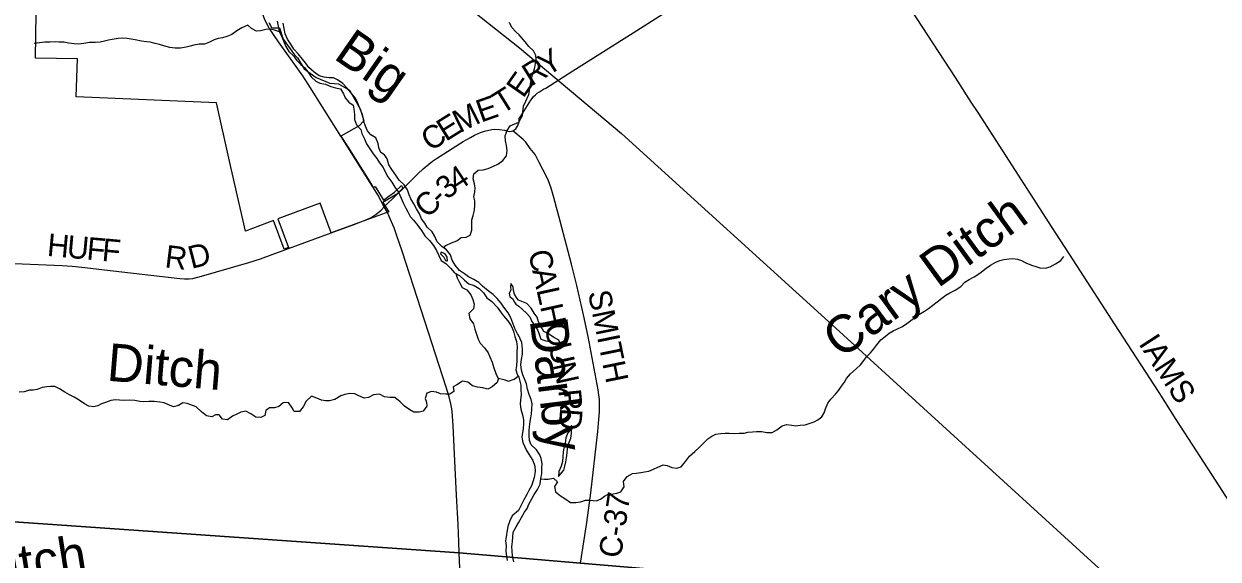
# Model space of a CAD drawing. Extents: x 114843 to 284848, y 317643 to 566895.
# Drawn here: x 129491 to 145352, y 429067 to 436168 of the extents above; entities that cross this region are included whole.
import ezdxf

# ---------------------------------------------------------------- set-up
doc = ezdxf.new("R2010")
doc.units = 0
for name, color, linetype in [('GM_X_Corporation', 7, 'Continuous'), ('GM_X_County_Road', 7, 'Continuous'), ('GM_X_County_Road_Text', 7, 'Continuous'), ('GM_X_Major_River', 7, 'Continuous'), ('GM_X_Major_River_Text', 7, 'Continuous'), ('GM_X_Minor_Lake', 7, 'Continuous'), ('GM_X_Minor_River', 7, 'Continuous'), ('GM_X_Minor_River_Text', 7, 'Continuous'), ('GM_X_Rail_Line', 7, 'Continuous'), ('GM_X_Township', 7, 'Continuous')]:
    doc.layers.add(name, color=color, linetype=linetype)

msp = doc.modelspace()

# ---------------------------------------------------------------- linework, layer by layer
at = {"layer": 'GM_X_Corporation'}
msp.add_lwpolyline([(132742, 436189), (132753, 436168), (132765, 436146), (132777, 436125), (132783, 436114), (132887, 436114), (132933, 435967), (133083, 435756), (133124, 435719), (133214, 435574), (133372, 435455), (133555, 435383), (133612, 435379), (133668, 435374), (133815, 435287), (133959, 435042), (134006, 434883), (133942, 434814), (133702, 434679), (133794, 434537), (134086, 434072), (134132, 433997), (134156, 434010), (134267, 433830), (134340, 433882), (134413, 433934), (134506, 434023), (134526, 433989), (134443, 433908), (134256, 433800), (134338, 433675), (134046, 433568), (133862, 433503), (133572, 433396), (133424, 433790), (132862, 433580), (133004, 433201), (132947, 433181), (132806, 433559), (132433, 433420), (132223, 434346), (132048, 435119), (130187, 435201), (130201, 435705), (129645, 435715), (129656, 436310)], dxfattribs=at)
at = {"layer": 'GM_X_County_Road'}
for p, q in [((134444, 433905), (134527, 433986)), ((134278, 433743), (134444, 433905)), ((134319, 433665), (134278, 433743))]:
    msp.add_line(p, q, dxfattribs=at)
for points in [[(136091, 434943), (136137, 435014), (136225, 435158), (136240, 435179), (136261, 435204), (136287, 435229), (136310, 435248), (136337, 435267), (136393, 435301), (136423, 435314), (136781, 435544), (137584, 436051), (138301, 436511), (138882, 436878), (139987, 437580), (140203, 437715), (140294, 437768), (140358, 437803)], [(146567, 428190), (146545, 428225), (146526, 428251), (146331, 428554), (145936, 429157), (145721, 429491), (145366, 430037), (145064, 430505), (144797, 430918), (144567, 431276), (144032, 432101), (143429, 433037), (143149, 433468), (142166, 434991), (142073, 435132), (141863, 435459), (141131, 436585), (140458, 437632), (140407, 437716), (140358, 437803)], [(132752, 436108), (132749, 436113), (132714, 436180), (132688, 436235), (132665, 436292)], [(133704, 434675), (133701, 434679), (133483, 435023), (133266, 435370), (133194, 435478), (132871, 435932), (132797, 436039), (132761, 436094), (132752, 436108)], [(135984, 434751), (136023, 434774), (136049, 434821), (136070, 434867), (136070, 434882), (136067, 434901), (136071, 434912), (136091, 434943)], [(134527, 433986), (134722, 434177), (134794, 434244), (134867, 434307), (134918, 434348), (134972, 434384), (135326, 434609), (135422, 434661), (135475, 434691), (135554, 434729), (135607, 434743), (135707, 434765), (135742, 434771), (135807, 434767), (135872, 434758), (135902, 434748), (135946, 434742), (135967, 434745), (135984, 434751)], [(134133, 433994), (134087, 434069), (133795, 434534), (133704, 434675)], [(136336, 434330), (136280, 434436), (136216, 434513), (136158, 434599), (136124, 434634), (135984, 434751)], [(136883, 429013), (136964, 429521), (136996, 429749), (137020, 429944), (137112, 430758), (137127, 430921), (137134, 431019), (137136, 431085), (137136, 431133), (137134, 431183), (137128, 431248), (137119, 431313), (136984, 432021), (136923, 432310), (136836, 432696), (136764, 432979), (136612, 433549), (136529, 433866), (136494, 433990), (136459, 434084), (136432, 434144), (136336, 434330)], [(134278, 433743), (134190, 433902), (134133, 433994)], [(134105, 433601), (134152, 433630), (134186, 433656), (134236, 433698), (134278, 433743)], [(135273, 429149), (135268, 429295), (135258, 429524), (135237, 429917), (135221, 430276), (135193, 430833), (135184, 430963), (135178, 431029), (135174, 431061), (135161, 431125), (135138, 431221), (135100, 431346), (134769, 432374), (134515, 433152), (134441, 433369), (134407, 433461), (134343, 433612), (134319, 433665)], [(133573, 433394), (133864, 433500), (134047, 433571), (134105, 433601)], [(128825, 433010), (130001, 432962), (130132, 432954), (130262, 432942), (130678, 432892), (131560, 432792), (131625, 432787), (131686, 432786), (131734, 432792), (131849, 432820), (132477, 433004), (132633, 433053), (132788, 433107), (133573, 433394)], [(135377, 426987), (135356, 427102), (135342, 427192), (135334, 427265), (135327, 427363), (135312, 427723), (135306, 428116), (135293, 428640), (135273, 429149)]]:
    msp.add_lwpolyline(points, dxfattribs=at)
at = {"layer": 'GM_X_Major_River'}
for points in [[(132855, 436203), (132867, 436137), (132882, 436070), (132912, 436006), (132938, 435942), (132972, 435869), (133011, 435801), (133077, 435739), (133113, 435689), (133169, 435630), (133223, 435584), (133261, 435532), (133307, 435467), (133370, 435409), (133422, 435381), (133496, 435368)], [(133603, 435454), (133539, 435454), (133477, 435461), (133411, 435479), (133347, 435527), (133275, 435588), (133229, 435650), (133193, 435702), (133134, 435771), (133078, 435835), (133036, 435899), (132990, 435968), (132960, 436036), (132947, 436108), (132933, 436176)], [(136062, 432036), (136045, 432057), (136013, 432126), (135985, 432198), (135956, 432266), (135922, 432336), (135864, 432411), (135832, 432461), (135778, 432525), (135724, 432578), (135657, 432628), (135583, 432690), (135531, 432739), (135469, 432775), (135395, 432813), (135341, 432850), (135275, 432896), (135217, 432966), (135178, 433035), (135156, 433103), (135104, 433171), (135040, 433216), (134982, 433278), (134944, 433358), (134915, 433409), (134847, 433471), (134817, 433523), (134773, 433582), (134743, 433650), (134704, 433714), (134668, 433780), (134632, 433845), (134610, 433901), (134584, 433967), (134541, 434033), (134477, 434096), (134429, 434162), (134377, 434235), (134337, 434299), (134314, 434377), (134282, 434429), (134230, 434462), (134206, 434524), (134196, 434582), (134165, 434658), (134101, 434695), (134053, 434749), (134027, 434813), (134007, 434873), (133997, 434926), (133984, 434976), (133950, 435060), (133920, 435132), (133890, 435189), (133835, 435257), (133781, 435321), (133727, 435376), (133657, 435428), (133603, 435454)], [(133496, 435368), (133566, 435338), (133630, 435320), (133697, 435308), (133736, 435241), (133758, 435189), (133806, 435131), (133866, 435088), (133874, 435038), (133881, 434966), (133881, 434898), (133909, 434828), (133965, 434765), (133981, 434715), (134014, 434645), (134040, 434577), (134086, 434512), (134128, 434446), (134177, 434382), (134213, 434327), (134261, 434261), (134287, 434205), (134323, 434138), (134379, 434070), (134416, 434002), (134468, 433937), (134502, 433857), (134530, 433793), (134565, 433725), (134589, 433674), (134621, 433612), (134665, 433562), (134725, 433493), (134770, 433425), (134818, 433357), (134876, 433296), (134930, 433226), (134970, 433160), (135003, 433096), (135033, 433027), (135097, 432987), (135159, 432925), (135209, 432866), (135275, 432832), (135341, 432767), (135399, 432721), (135471, 432697), (135539, 432659), (135596, 432598), (135638, 432532), (135706, 432483), (135776, 432409), (135820, 432349), (135860, 432296), (135919, 432228), (135963, 432160), (135993, 432092), (136011, 432019), (136032, 431955), (136044, 431883), (136038, 431809), (136038, 431759), (136039, 431706), (136035, 431630), (136025, 431578), (136047, 431508), (136063, 431480)], [(135032, 433138), (135022, 433117), (135067, 433071), (135091, 433027), (135105, 433026)], [(135105, 433026), (135115, 433025), (135112, 433071), (135090, 433107), (135062, 433127), (135032, 433138)], [(136061, 429549), (136141, 429690), (136173, 429740), (136199, 429796), (136239, 429867), (136269, 429925), (136312, 429990), (136346, 430060), (136358, 430136), (136370, 430200), (136371, 430271), (136373, 430335), (136359, 430401), (136343, 430451), (136298, 430517), (136230, 430585), (136208, 430641), (136203, 430707), (136203, 430768), (136207, 430824), (136217, 430892), (136225, 430942), (136232, 430994), (136238, 431055), (136240, 431125), (136230, 431185), (136203, 431253), (136179, 431323), (136165, 431391), (136139, 431460), (136116, 431514), (136100, 431574), (136090, 431648), (136101, 431716), (136111, 431788), (136115, 431853), (136104, 431943), (136062, 432036)], [(136063, 431480), (136090, 431374), (136089, 431317), (136097, 431245), (136088, 431178), (136080, 431122), (136092, 431058), (136114, 430982), (136125, 430914), (136125, 430864), (136121, 430797), (136113, 430747), (136103, 430685), (136118, 430615), (136144, 430557), (136168, 430507), (136249, 430375), (136277, 430302), (136281, 430228), (136266, 430150), (136252, 430092), (136232, 430041), (136196, 429979), (136172, 429925), (136129, 429854), (136061, 429713)], [(136061, 429713), (135975, 429641), (135944, 429575), (135918, 429499), (135908, 429449), (135895, 429363), (135889, 429311), (135895, 429243), (135892, 429172), (135902, 429104), (135910, 429050)], [(135998, 429032), (135982, 429106), (135977, 429176), (135973, 429228), (135981, 429300), (135985, 429360), (135990, 429425), (136028, 429495), (136061, 429549)]]:
    msp.add_lwpolyline(points, dxfattribs=at)
at = {"layer": 'GM_X_Minor_Lake'}
for points in [[(136062, 432503), (136039, 432530), (136005, 432581), (135995, 432629), (135989, 432679), (135957, 432723), (135955, 432679), (135959, 432637), (135935, 432595), (135947, 432549), (135981, 432525), (136009, 432478), (136026, 432448), (136063, 432425)], [(136063, 432425), (136165, 432332), (136209, 432280), (136236, 432218), (136288, 432152), (136318, 432102), (136336, 432050), (136355, 431984), (136425, 431964), (136475, 431952), (136551, 431917), (136623, 431905), (136595, 431973), (136527, 432013), (136461, 432051), (136398, 432087), (136360, 432149), (136324, 432213), (136310, 432279), (136267, 432331), (136229, 432395), (136171, 432457), (136062, 432503)], [(136590, 430161), (136660, 430248), (136676, 430300), (136689, 430358), (136697, 430410), (136707, 430475), (136709, 430539), (136730, 430607), (136754, 430673), (136762, 430732), (136766, 430798), (136735, 430765)], [(136735, 430765), (136714, 430744), (136690, 430675), (136678, 430607), (136663, 430539), (136653, 430488), (136647, 430418), (136643, 430362), (136625, 430300), (136594, 430231), (136590, 430161)]]:
    msp.add_lwpolyline(points, dxfattribs=at)
at = {"layer": 'GM_X_Minor_River'}
for points in [[(136068, 436025), (136025, 436063), (135972, 436122), (135942, 436188)], [(132885, 436065), (132820, 436087), (132768, 436099), (132704, 436093), (132632, 436075), (132580, 436073), (132516, 436106), (132464, 436150), (132386, 436116), (132320, 436076), (132253, 436028), (132187, 436003), (132129, 435983), (132069, 435975), (132019, 435959), (131956, 435927), (131890, 435899), (131818, 435898), (131750, 435888), (131700, 435872), (131648, 435858), (131571, 435846), (131499, 435847), (131429, 435855), (131361, 435873), (131291, 435895), (131235, 435908), (131169, 435926), (131119, 435930), (131051, 435938), (130969, 435959), (130917, 435965), (130863, 435973), (130803, 435981), (130741, 435974), (130664, 435962), (130614, 435952), (130560, 435938), (130502, 435926), (130436, 435921), (130364, 435921), (130286, 435909), (130215, 435901), (130157, 435903), (130085, 435914), (130027, 435928), (129961, 435928), (129911, 435930), (129837, 435927), (129767, 435927), (129697, 435915), (129629, 435907)], [(136065, 434865), (136115, 434951), (136126, 435077), (136158, 435143), (136198, 435230), (136206, 435280), (136216, 435340), (136227, 435416), (136245, 435487), (136265, 435541), (136279, 435591), (136286, 435641), (136296, 435695), (136292, 435747), (136258, 435812), (136199, 435867), (136149, 435931), (136068, 436025)], [(135068, 433196), (135094, 433230), (135168, 433263), (135239, 433289), (135297, 433333), (135367, 433337), (135417, 433365), (135442, 433433), (135442, 433567), (135456, 433625), (135477, 433695), (135481, 433765), (135479, 433820), (135465, 433872), (135482, 433942), (135484, 433994), (135476, 434046), (135458, 434114), (135465, 434181), (135523, 434228), (135591, 434230), (135659, 434248), (135728, 434282), (135786, 434306), (135850, 434358), (135902, 434418), (135909, 434488), (135901, 434554), (135889, 434616), (135883, 434684), (135908, 434756), (135948, 434816), (136065, 434865)], [(141858, 432634), (141936, 432684), (141990, 432743), (142046, 432775), (142112, 432812), (142188, 432862), (142273, 432927), (142327, 432965), (142401, 433007), (142455, 433030), (142505, 433044), (142575, 433052), (142627, 433056), (142687, 433045), (142740, 433027), (142798, 432997), (142874, 432967), (142930, 432951), (142984, 432933), (143054, 432926), (143122, 432944), (143194, 432984), (143262, 433031), (143304, 433081)], [(135226, 432857), (135247, 432800), (135276, 432736), (135314, 432671), (135374, 432639), (135426, 432575), (135454, 432510), (135472, 432450), (135461, 432386), (135401, 432326), (135415, 432254), (135462, 432188), (135482, 432117), (135504, 432051), (135524, 431983), (135552, 431933), (135609, 431870), (135655, 431802), (135681, 431750), (135711, 431679), (135728, 431617), (135764, 431517), (135792, 431467), (135864, 431452), (135928, 431428), (136004, 431453), (136054, 431496)], [(136357, 430134), (136404, 430126), (136454, 430127), (136524, 430139), (136578, 430093), (136536, 430031), (136553, 429960), (136617, 429908), (136677, 429869), (136751, 429819), (136820, 429819), (136884, 429827), (136952, 429850), (137012, 429848), (137090, 429838), (137148, 429864), (137202, 429903), (137252, 429927), (137316, 429935), (137366, 429942), (137420, 429960), (137463, 430026), (137453, 430096), (137503, 430161), (137575, 430203), (137625, 430207), (137683, 430214), (137735, 430224), (137789, 430234), (137855, 430261), (137909, 430287), (137981, 430319), (138035, 430309), (138095, 430284), (138165, 430274), (138219, 430292), (138277, 430363), (138333, 430433), (138403, 430493), (138465, 430550), (138522, 430608), (138576, 430661), (138628, 430699), (138680, 430725), (138746, 430734), (138804, 430738), (138858, 430738), (138926, 430732), (138990, 430737), (139056, 430739), (139106, 430749), (139166, 430755), (139219, 430760), (139291, 430758), (139359, 430746), (139429, 430746), (139493, 430783), (139563, 430835), (139623, 430851), (139691, 430844), (139741, 430836), (139801, 430842), (139869, 430850), (139933, 430871), (139987, 430889), (140037, 430913), (140089, 430956), (140121, 431008), (140138, 431062), (140168, 431135), (140208, 431191), (140272, 431257), (140316, 431308), (140349, 431360), (140389, 431414), (140417, 431465), (140469, 431523), (140543, 431593), (140601, 431646), (140646, 431700), (140688, 431755), (140734, 431805), (140778, 431857), (140818, 431912), (140874, 431976), (140931, 432022), (140981, 432063), (141037, 432097), (141087, 432117), (141161, 432152), (141219, 432194), (141307, 432259), (141375, 432311), (141453, 432355), (141505, 432392), (141565, 432438), (141620, 432481), (141682, 432529), (141736, 432569), (141790, 432598), (141858, 432634)], [(135795, 431466), (135776, 431409), (135709, 431353), (135651, 431323), (135587, 431341), (135517, 431349), (135449, 431364), (135387, 431414), (135317, 431426), (135243, 431380), (135191, 431354), (135200, 431290), (135146, 431254), (135094, 431255), (135026, 431261), (134970, 431281), (134904, 431291), (134844, 431269), (134819, 431199), (134837, 431147), (134841, 431097), (134793, 431031), (134742, 431017), (134672, 431017), (134616, 431046), (134544, 431098), (134487, 431154), (134417, 431209), (134351, 431211), (134279, 431221), (134215, 431254), (134136, 431248), (134066, 431210), (134010, 431204), (133940, 431235), (133888, 431259), (133818, 431263), (133752, 431251), (133700, 431235), (133619, 431184), (133549, 431168), (133497, 431168), (133445, 431174), (133381, 431204), (133311, 431229), (133241, 431161), (133198, 431089), (133152, 431025), (133080, 431025), (133052, 431075), (133004, 431144), (132936, 431140), (132878, 431092), (132818, 431072), (132755, 431072), (132703, 431040), (132691, 430972), (132639, 430944), (132573, 430951), (132505, 430995), (132439, 431029), (132373, 431018), (132320, 430988), (132260, 430964), (132196, 430916), (132130, 430922), (132086, 430982), (132036, 430979), (131986, 430953), (131918, 430967), (131848, 431023), (131778, 431088), (131710, 431112), (131658, 431132), (131604, 431139), (131546, 431107), (131480, 431087), (131404, 431117), (131352, 431139), (131295, 431150), (131223, 431160), (131151, 431160), (131081, 431154), (131031, 431157), (130963, 431171), (130891, 431175), (130823, 431173), (130761, 431176), (130707, 431178), (130647, 431172), (130576, 431146), (130522, 431126), (130472, 431102), (130422, 431089), (130352, 431097), (130294, 431125), (130226, 431176), (130160, 431214), (130098, 431246), (130036, 431280), (129964, 431327)], [(129964, 431327), (129900, 431355), (129850, 431355), (129796, 431354), (129732, 431344), (129668, 431318), (129615, 431310), (129565, 431310), (129495, 431288), (129427, 431281)]]:
    msp.add_lwpolyline(points, dxfattribs=at)
at = {"layer": 'GM_X_Rail_Line'}
msp.add_lwpolyline([(128479, 440489), (130998, 439418), (131780, 439073), (132352, 438743), (133270, 438069), (136074, 435852), (137429, 434713), (140276, 432132), (143769, 428946), (146519, 426434), (147203, 425812)], dxfattribs=at)
at = {"layer": 'GM_X_Township'}
for points in [[(114843, 430764), (117844, 430522), (126052, 429792), (135272, 429152), (136882, 429015), (146566, 428193), (147386, 428151), (147381, 428077), (147235, 426587), (147186, 425925), (147068, 424330), (146962, 422359), (146658, 418022)], [(146566, 428193), (136882, 429015), (135272, 429152), (126052, 429792), (117844, 430522), (114843, 430764)]]:
    msp.add_lwpolyline(points, dxfattribs=at)

# ---------------------------------------------------------------- texts
at = {"layer": 'GM_X_County_Road_Text'}
for s, rotation, p in [('Y', 32.5185, (136442, 435466)), ('R', 31.7541, (136229, 435334)), ('E', 54.9406, (136123, 435172)), ('T', 32.0675, (135839, 434963)), ('M', 26.2738, (135279, 434717)), ('E', 19.436, (135562, 434857)), ('E', 32.0139, (135095, 434602)), ('C', 32.5285, (134888, 434469)), ('4', 33.2774, (135248, 433940)), ('3', 39.3768, (135112, 433827)), ('C', 43.7028, (134849, 433577)), ('-', 43.4019, (135027, 433747)), ('H', 354.7667, (129791, 433091)), ('U', 354.7687, (130053, 433067)), ('F', 354.7719, (130316, 433043)), ('F', 354.901, (130519, 433025)), ('R', 353.0496, (131353, 432939)), ('D', 14.3931, (131717, 432916)), ('C', 282.3713, (136188, 433139)), ('A', 282.3715, (136240, 432898)), ('L', 282.3714, (136297, 432641)), ('SMITH', 281.5482, (136981, 432605)), ('H', 282.3715, (136345, 432421)), ('O', 282.3751, (136402, 432163)), ('IAMS', 302.8826, (144288, 431926)), ('U', 282.3666, (136458, 431906)), ('N', 282.3251, (136515, 431648)), ('R', 275.7155, (136589, 431309)), ('D', 265.6231, (136614, 431077)), ('C-37', 81.5174, (137419, 429069))]:
    msp.add_text(s, height=300, rotation=rotation, dxfattribs=at).set_placement(p)
at = {"layer": 'GM_X_Major_River_Text'}
for s, rotation, p in [('Big', 325.2468, (133589, 435717)), ('Darby', 277.2406, (136208, 432239))]:
    msp.add_text(s, height=500, rotation=rotation, dxfattribs=at).set_placement(p)
at = {"layer": 'GM_X_Minor_River_Text'}
for s, rotation, p in [('Cary Ditch', 36.1328, (140340, 431712)), ('Ditch', 355.2451, (130583, 431435)), ('Ditch', 9.1268, (128847, 428656))]:
    msp.add_text(s, height=500, rotation=rotation, dxfattribs=at).set_placement(p)

doc.saveas('drawing.dxf')
